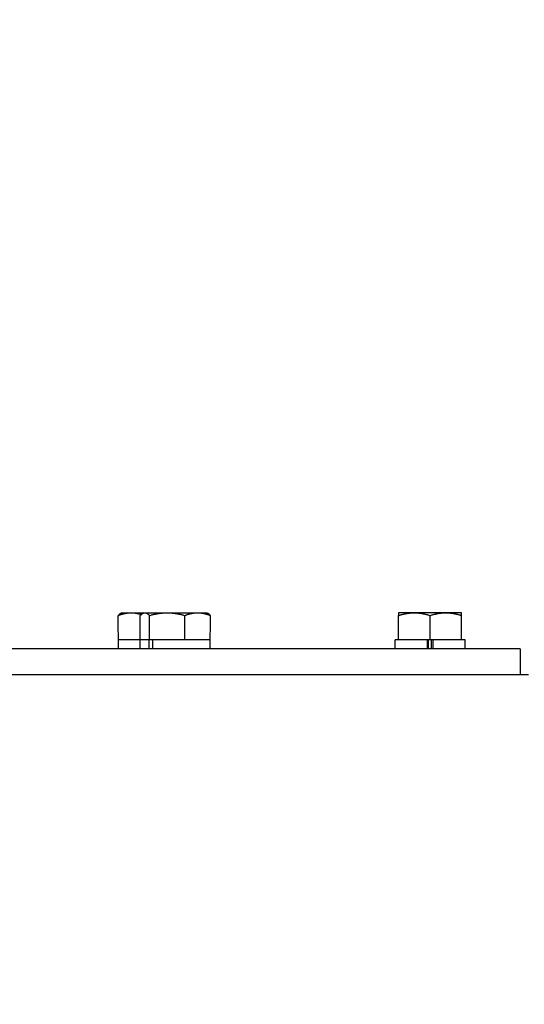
# Model space of a CAD drawing. Header units: inches. Extents: x 1 to 669, y 0 to 417.
# Tile 317 of 448: x 338.03 to 341.54, y 267.15 to 274. Entities that reach past the tile are written whole.
import ezdxf

# ---------------------------------------------------------------- set-up
doc = ezdxf.new("R2010")
doc.units = ezdxf.units.IN
doc.header["$LTSCALE"] = 12
doc.header["$MEASUREMENT"] = 0
doc.header["$PDMODE"] = 1
doc.layers.get('Defpoints').update_dxf_attribs({"linetype": 'CONTINUOUS'})
doc.layers.add('D', color=2, linetype='CONTINUOUS')
doc.layers.add('X', color=1, linetype='CONTINUOUS')
doc.styles.get("Standard").update_dxf_attribs({"font": 'SIMPLEX.SHX', "width": 0.875})
doc.dimstyles.new('STANDARD$0', dxfattribs={"dimscale": 32, "dimtxt": 0.09375, "dimasz": 0.0625, "dimexe": 0.03125, "dimexo": 0.03125, "dimgap": 0.03125, "dimtad": 1, "dimtih": 1, "dimtoh": 1, "dimdec": 4, "dimzin": 12, "dimdsep": 46, "dimlunit": 5, "dimtxsty": 'Standard', "dimcen": -0.03125, "dimclrd": 256, "dimclre": 256, "dimclrt": 256, "dimadec": 0, "dimazin": 0, "dimtfac": 0.875, "dimtdec": 4, "dimtofl": 0, "dimtmove": 0, "dimatfit": 3, "dimfxl": 1, "dimtolj": 1, "dimtzin": 12, "dimlwd": 13, "dimlwe": 13, "dimarcsym": 0})

# ---------------------------------------------------------------- blocks, each defined once
blk = doc.blocks.new('*D25')
at = {"layer": 'D', "lineweight": 13, "transparency": 16777216}
for p, q in [((369.5662, 268.2719), (369.4808, 284.3967)), ((334.5662, 278.6824), (334.5369, 284.2117)), ((367.4862, 283.3861), (357.2981, 283.3321)), ((336.5422, 283.2223), (346.4231, 283.2746))]:
    blk.add_line(p, q, dxfattribs=at)
at = {"layer": 'D', "transparency": 16777216}
for points in [[(367.4844, 283.7194), (367.4879, 283.0528), (369.4861, 283.3967)], [(336.5404, 283.5556), (336.544, 282.8889), (334.5422, 283.2117)]]:
    blk.add_solid(points, dxfattribs=at)
at = {"layer": 'Defpoints', "color": 0, "transparency": 16777216}
for p in [(334.5422, 283.2117), (334.5715, 277.6824), (369.5715, 267.2719)]:
    blk.add_point(p, dxfattribs=at)
at = {"layer": 'D', "transparency": 16777216, "insert": (351.8606, 283.3034), "char_height": 3, "attachment_point": 5}
blk.add_mtext('\\A1;35{}{\\C2;%%p1}', dxfattribs=at)
blk = doc.blocks.new('*D70')
at = {"layer": 'D', "lineweight": 13, "transparency": 16777216}
for p, q in [((327.5446, 287.0038), (425.2048, 287.0038)), ((424.2048, 285.0038), (424.2048, 231.3716)), ((424.2048, 167.621), (424.2048, 223.2466)), ((370.1312, 165.621), (425.2048, 165.621))]:
    blk.add_line(p, q, dxfattribs=at)
at = {"layer": 'D', "transparency": 16777216}
for points in [[(423.8715, 285.0038), (424.5382, 285.0038), (424.2048, 287.0038)], [(423.8715, 167.621), (424.5382, 167.621), (424.2048, 165.621)]]:
    blk.add_solid(points, dxfattribs=at)
at = {"layer": 'Defpoints', "color": 0, "transparency": 16777216}
for p in [(326.5446, 287.0038), (369.1312, 165.621), (424.2048, 165.621)]:
    blk.add_point(p, dxfattribs=at)
at = {"layer": 'D', "transparency": 16777216, "insert": (424.2048, 227.3091), "char_height": 3, "attachment_point": 5}
blk.add_mtext('\\A1;121{\\H0.875x;\\S1/2;}{}{\\C2;%%p1}', dxfattribs=at)

msp = doc.modelspace()

# ---------------------------------------------------------------- linework, layer by layer
at = {"layer": 'X', "extrusion": (-1, 4.93038e-32, -2.22045e-16)}
for p, q in [((338.73929, 269.87527), (338.73157, 269.87081)), ((338.73929, 269.87527), (339.32965, 269.87527)), ((338.89165, 269.87527), (338.88392, 269.87081)), ((339.32965, 269.87527), (339.33737, 269.87081)), ((341.10209, 269.87527), (340.66409, 269.87527)), ((338.71479, 269.62527), (338.71403, 269.85571)), ((338.86638, 269.68727), (338.86638, 269.85571)), ((338.93183, 269.68727), (338.93183, 269.85571)), ((339.1761, 269.68727), (339.1761, 269.85571)), ((339.35415, 269.62527), (339.35491, 269.85571)), ((340.66409, 269.68727), (340.66409, 269.85571)), ((340.88309, 269.68727), (340.88309, 269.85571)), ((341.10209, 269.68727), (341.10209, 269.85571)), ((339.35491, 269.68727), (338.71403, 269.68727)), ((338.86715, 269.62527), (338.86715, 269.68727)), ((338.92549, 269.68727), (338.92549, 269.62527)), ((338.95251, 269.68727), (338.95251, 269.62527)), ((341.12659, 269.68727), (340.63959, 269.68727)), ((340.63959, 269.62527), (340.63959, 269.68727)), ((340.86398, 269.68727), (340.86398, 269.62527)), ((340.87289, 269.62527), (340.87289, 269.68727)), ((340.89329, 269.62527), (340.89329, 269.68727)), ((340.90219, 269.68727), (340.90219, 269.62527)), ((341.12659, 269.62527), (341.12659, 269.68727)), ((341.50901, 269.62527), (327.63401, 269.62527)), ((341.50901, 269.62527), (341.50901, 269.44597)), ((327.57471, 269.44597), (341.56831, 269.44597))]:
    msp.add_line(p, q, dxfattribs=at)
at = {"layer": 'X'}
for points, weights in [([(338.71403, 269.85571), (338.76194, 269.87527), (338.80344, 269.87527)], [1.76277349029, 1.89912449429, 1.89912449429]), ([(338.80344, 269.87527), (338.83683, 269.87527), (338.87347, 269.86294)], [1.89912449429, 1.89912449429, 1.81083301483]), ([(338.86638, 269.85571), (338.88392, 269.87527), (338.89911, 269.87527)], [1.76277349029, 1.89912449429, 1.89912449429]), ([(338.89911, 269.87527), (338.9143, 269.87527), (338.93183, 269.85571)], [1.89912449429, 1.89912449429, 1.76277349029]), ([(338.93183, 269.85571), (338.99728, 269.87527), (339.05396, 269.87527)], [1.76277349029, 1.89912449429, 1.89912449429]), ([(339.05396, 269.87527), (339.11065, 269.87527), (339.1761, 269.85571)], [1.89912449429, 1.89912449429, 1.76277349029]), ([(339.1761, 269.85571), (339.22401, 269.87527), (339.2655, 269.87527)], [1.76277349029, 1.89912449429, 1.89912449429]), ([(339.2655, 269.87527), (339.307, 269.87527), (339.35491, 269.85571)], [1.89912449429, 1.89912449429, 1.76277349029]), ([(340.66409, 269.87527), (340.66409, 269.87527), (340.66409, 269.85571)], [1.89912449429, 1.89912449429, 1.76277349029]), ([(340.66409, 269.85571), (340.72277, 269.87527), (340.77359, 269.87527)], [1.76277349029, 1.89912449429, 1.89912449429]), ([(340.77359, 269.87527), (340.82441, 269.87527), (340.88309, 269.85571)], [1.89912449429, 1.89912449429, 1.76277349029]), ([(340.88309, 269.85571), (340.94177, 269.87527), (340.99259, 269.87527)], [1.76277349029, 1.89912449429, 1.89912449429]), ([(340.99259, 269.87527), (341.04341, 269.87527), (341.10209, 269.85571)], [1.89912449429, 1.89912449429, 1.76277349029]), ([(341.10209, 269.85571), (341.10209, 269.87527), (341.10209, 269.87527)], [1.76277349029, 1.89912449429, 1.89912449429]), ([(338.73157, 269.87081), (338.72328, 269.86603), (338.71403, 269.85571)], [1.86620814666, 1.83213063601, 1.76277349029]), ([(339.35491, 269.85571), (339.34566, 269.86603), (339.33737, 269.87081)], [1.76277349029, 1.83213063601, 1.86620814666])]:
    msp.add_rational_spline(points, weights, degree=2, dxfattribs=at)

# ---------------------------------------------------------------- dimensions: what is measured, and where the dimension line sits
at = {"layer": 'D'}
for base, p1, p2, angle, picture, middle in [((424.20482, 165.62097), (326.54465, 287.0038), (369.1312, 165.62097), 90, '*D70', (424.20482, 227.30911)), ((334.54223, 283.21167), (369.57151, 267.27192), (334.57151, 277.68239), 180.303338, '*D25', (351.86061, 283.30336))]:
    dim = msp.add_linear_dim(base=base, p1=p1, p2=p2, angle=angle, text='<>{}{\\C2;%%p1}', dimstyle='STANDARD$0', override={"dimdec": 1, "dimtp": 1, "dimtm": 1, "dimarcsym": 1}, dxfattribs=at)
    dim.commit()
    dim.dimension.update_dxf_attribs({"geometry": picture, "text_midpoint": middle, "dimtype": 160})

doc.saveas('drawing.dxf')
